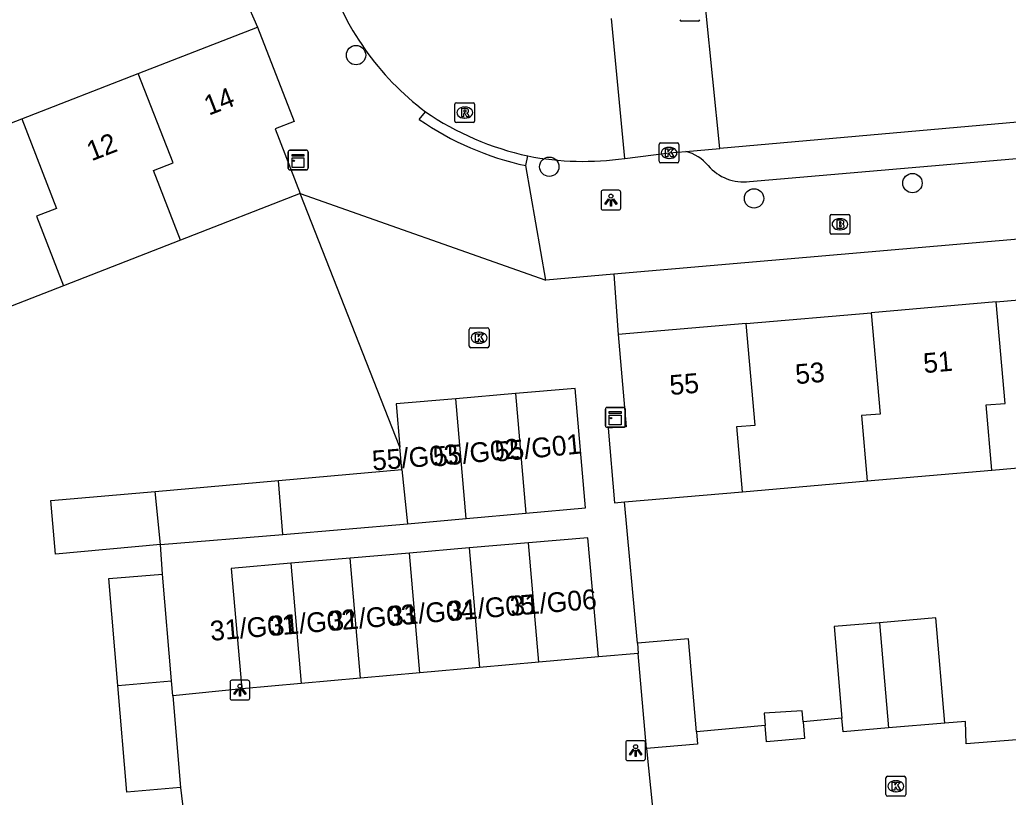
# Model space of a CAD drawing. Extents: x 162990 to 165007, y 383433 to 384336.
# Drawn here: x 164070.22 to 164120.2, y 383800.63 to 383839.91 of the extents above; entities that cross this region are included whole.
import ezdxf

# ---------------------------------------------------------------- set-up
doc = ezdxf.new("R2010")
doc.units = 0
for name, color, linetype in [('IMGEO_Boom', 7, 'Continuous'), ('IMGEO_Brandkraan', 7, 'Continuous'), ('IMGEO_Kast', 7, 'Continuous'), ('IMGEO_Kolk', 7, 'Continuous'), ('IMGEO_Lichtpunt', 7, 'Continuous'), ('IMGEO_Pand', 7, 'Continuous'), ('IMGEO_Pand_nummerreeks', 7, 'Continuous'), ('IMGEO_Rijbaan_lokaal_open', 7, 'Continuous'), ('IMGEO_Rioolput', 7, 'Continuous'), ('IMGEO_Voetpad_open', 7, 'Continuous')]:
    doc.layers.add(name, color=color, linetype=linetype)

msp = doc.modelspace()

# ---------------------------------------------------------------- linework, layer by layer
at = {"layer": 'IMGEO_Boom'}
for centre in [(164087.221, 383838.129), (164096.993, 383832.49), (164115.356, 383831.663), (164107.345, 383830.89)]:
    msp.add_circle(centre, 0.489, dxfattribs=at)
at = {"layer": 'IMGEO_Brandkraan'}
for p, q in [((164111.189, 383829.157), (164111.189, 383830.009)), ((164111.264, 383830.083), (164112.116, 383830.083)), ((164111.677, 383829.863), (164111.702, 383829.863)), ((164112.19, 383830.009), (164112.19, 383829.157)), ((164111.7, 383829.303), (164111.675, 383829.303)), ((164112.116, 383829.083), (164111.264, 383829.083))]:
    msp.add_line(p, q, dxfattribs=at)
for points in [[(164111.189, 383829.157), (164111.189, 383830.009)], [(164111.264, 383830.083), (164112.116, 383830.083)], [(164111.537, 383829.783), (164111.537, 383829.383), (164111.75, 383829.383)], [(164111.768, 383829.783), (164111.537, 383829.783)], [(164112.19, 383830.009), (164112.19, 383829.157)], [(164111.716, 383829.702), (164111.662, 383829.702), (164111.662, 383829.626)], [(164111.662, 383829.626), (164111.715, 383829.626)], [(164111.724, 383829.55), (164111.662, 383829.55), (164111.662, 383829.469)], [(164111.662, 383829.469), (164111.724, 383829.469)], [(164112.116, 383829.083), (164111.264, 383829.083)]]:
    msp.add_lwpolyline(points, dxfattribs=at)
for centre, radius, start, end in [((164111.266, 383830.007), 0.0765, 91.552, 178.448), ((164111.266, 383830.007), 0.0765, 91.552, 178.448), ((164111.772, 383829.638), 0.145, 59.4692, 91.5367), ((164111.797, 383829.685), 0.0922, 285.5137, 58.1501), ((164112.114, 383830.007), 0.0765, 1.552, 88.448), ((164112.114, 383830.007), 0.0765, 1.552, 88.448), ((164111.717, 383829.664), 0.0379, 267.8285, 90.9355), ((164111.725, 383829.509), 0.0404, 269.8759, 90.5077), ((164111.756, 383829.634), 0.251, 268.6676, 293.5347), ((164111.802, 383829.493), 0.105, 301.3115, 78.989), ((164111.266, 383829.159), 0.0765, 181.552, 268.448), ((164111.266, 383829.159), 0.0765, 181.552, 268.448), ((164112.114, 383829.159), 0.0765, 271.552, 358.448), ((164112.114, 383829.159), 0.0765, 271.552, 358.448)]:
    msp.add_arc(centre, radius, start, end, dxfattribs=at)
for centre, major_axis, ratio, start_param, end_param in [((164111.676, 383829.583), (-0.387, 0.002), 0.722429, 4.712389, 7.853982), ((164111.701, 383829.583), (-0.39, 0.002), 0.717154, 1.570796, 4.712389)]:
    msp.add_ellipse(centre, major_axis=major_axis, ratio=ratio, start_param=start_param, end_param=end_param, dxfattribs=at)
at = {"layer": 'IMGEO_Kast'}
for p, q in [((164083.871, 383833.325), (164084.712, 383833.325)), ((164084.712, 383833.325), (164083.871, 383833.325)), ((164083.796, 383832.4), (164083.796, 383833.241)), ((164083.796, 383833.241), (164083.796, 383832.4)), ((164084.796, 383833.25), (164084.796, 383832.409)), ((164084.796, 383832.409), (164084.796, 383833.25)), ((164084.721, 383832.325), (164083.88, 383832.325)), ((164083.88, 383832.325), (164084.721, 383832.325)), ((164099.908, 383820.325), (164100.749, 383820.325)), ((164100.749, 383820.325), (164099.908, 383820.325)), ((164099.833, 383819.4), (164099.833, 383820.241)), ((164099.833, 383820.241), (164099.833, 383819.4)), ((164100.833, 383820.25), (164100.833, 383819.409)), ((164100.833, 383819.409), (164100.833, 383820.25)), ((164100.758, 383819.325), (164099.917, 383819.325)), ((164099.917, 383819.325), (164100.758, 383819.325))]:
    msp.add_line(p, q, dxfattribs=at)
for points in [[(164083.991, 383833.115), (164084.591, 383833.115), (164084.591, 383833.03), (164083.991, 383833.03), (164083.991, 383833.115)], [(164083.991, 383832.94), (164084.591, 383832.94), (164084.591, 383832.451), (164083.991, 383832.451), (164083.991, 383832.94)], [(164100.028, 383820.115), (164100.628, 383820.115), (164100.628, 383820.03), (164100.028, 383820.03), (164100.028, 383820.115)], [(164100.028, 383819.94), (164100.628, 383819.94), (164100.628, 383819.451), (164100.028, 383819.451), (164100.028, 383819.94)]]:
    msp.add_lwpolyline(points, dxfattribs=at)
for centre in [(164084.075, 383832.789), (164100.112, 383819.789)]:
    msp.add_circle(centre, 0.0377, dxfattribs=at)
for centre, start, end in [((164083.874, 383833.247), 92.4484, 184.2845), ((164083.874, 383833.247), 92.4484, 184.2845), ((164084.718, 383833.247), 2.4484, 94.2845), ((164084.718, 383833.247), 2.4484, 94.2845), ((164083.874, 383832.403), 182.4484, 274.2845), ((164083.874, 383832.403), 182.4484, 274.2845), ((164084.718, 383832.403), 272.4484, 4.2845), ((164084.718, 383832.403), 272.4484, 4.2845), ((164099.911, 383820.247), 92.4484, 184.2845), ((164099.911, 383820.247), 92.4484, 184.2845), ((164100.755, 383820.247), 2.4484, 94.2845), ((164100.755, 383820.247), 2.4484, 94.2845), ((164099.911, 383819.403), 182.4484, 274.2845), ((164099.911, 383819.403), 182.4484, 274.2845), ((164100.755, 383819.403), 272.4484, 4.2845), ((164100.755, 383819.403), 272.4484, 4.2845)]:
    msp.add_arc(centre, 0.0779, start, end, dxfattribs=at)
at = {"layer": 'IMGEO_Kolk'}
for p, q in [((164104.525, 383839.84), (164103.673, 383839.84)), ((164102.547, 383832.763), (164102.547, 383833.615)), ((164102.622, 383833.689), (164103.474, 383833.689)), ((164103.035, 383833.469), (164103.06, 383833.469)), ((164103.548, 383833.615), (164103.548, 383832.763)), ((164103.058, 383832.909), (164103.033, 383832.909)), ((164103.474, 383832.689), (164102.622, 383832.689)), ((164092.946, 383823.421), (164092.946, 383824.273)), ((164093.021, 383824.347), (164093.873, 383824.347)), ((164093.947, 383824.273), (164093.947, 383823.421)), ((164093.434, 383824.127), (164093.459, 383824.127)), ((164093.873, 383823.347), (164093.021, 383823.347)), ((164093.457, 383823.567), (164093.432, 383823.567)), ((164114.015, 383800.764), (164114.015, 383801.616)), ((164114.09, 383801.69), (164114.942, 383801.69)), ((164114.503, 383801.47), (164114.528, 383801.47)), ((164115.016, 383801.616), (164115.016, 383800.764)), ((164114.526, 383800.91), (164114.501, 383800.91)), ((164114.942, 383800.69), (164114.09, 383800.69))]:
    msp.add_line(p, q, dxfattribs=at)
for points in [[(164104.525, 383839.84), (164103.673, 383839.84)], [(164102.547, 383832.763), (164102.547, 383833.615)], [(164102.622, 383833.689), (164103.474, 383833.689)], [(164102.868, 383833.389), (164102.991, 383833.389), (164102.991, 383833.238), (164103.121, 383833.389), (164103.285, 383833.389), (164103.139, 383833.238), (164103.292, 383832.989), (164103.14, 383832.989), (164103.055, 383833.153), (164102.991, 383833.086), (164102.991, 383832.989), (164102.868, 383832.989), (164102.868, 383833.389)], [(164103.548, 383833.615), (164103.548, 383832.763)], [(164103.474, 383832.689), (164102.622, 383832.689)], [(164092.946, 383823.421), (164092.946, 383824.273)], [(164093.021, 383824.347), (164093.873, 383824.347)], [(164093.947, 383824.273), (164093.947, 383823.421)], [(164093.267, 383824.047), (164093.39, 383824.047), (164093.39, 383823.896), (164093.52, 383824.047), (164093.684, 383824.047), (164093.538, 383823.896), (164093.691, 383823.647), (164093.539, 383823.647), (164093.454, 383823.811), (164093.39, 383823.744), (164093.39, 383823.647), (164093.267, 383823.647), (164093.267, 383824.047)], [(164093.873, 383823.347), (164093.021, 383823.347)], [(164114.015, 383800.764), (164114.015, 383801.616)], [(164114.09, 383801.69), (164114.942, 383801.69)], [(164114.336, 383801.39), (164114.459, 383801.39), (164114.459, 383801.239), (164114.589, 383801.39), (164114.753, 383801.39), (164114.607, 383801.239), (164114.76, 383800.99), (164114.608, 383800.99), (164114.523, 383801.154), (164114.459, 383801.087), (164114.459, 383800.99), (164114.336, 383800.99), (164114.336, 383801.39)], [(164115.016, 383801.616), (164115.016, 383800.764)], [(164114.942, 383800.69), (164114.09, 383800.69)]]:
    msp.add_lwpolyline(points, dxfattribs=at)
for centre, start, end in [((164103.675, 383839.916), 181.552, 268.448), ((164103.675, 383839.916), 181.552, 268.448), ((164104.523, 383839.916), 271.552, 358.448), ((164104.523, 383839.916), 271.552, 358.448), ((164102.624, 383833.613), 91.552, 178.448), ((164102.624, 383833.613), 91.552, 178.448), ((164103.472, 383833.613), 1.552, 88.448), ((164103.472, 383833.613), 1.552, 88.448), ((164102.624, 383832.765), 181.552, 268.448), ((164102.624, 383832.765), 181.552, 268.448), ((164103.472, 383832.765), 271.552, 358.448), ((164103.472, 383832.765), 271.552, 358.448), ((164093.023, 383824.271), 91.552, 178.448), ((164093.023, 383824.271), 91.552, 178.448), ((164093.871, 383824.271), 1.552, 88.448), ((164093.871, 383824.271), 1.552, 88.448), ((164093.023, 383823.423), 181.552, 268.448), ((164093.023, 383823.423), 181.552, 268.448), ((164093.871, 383823.423), 271.552, 358.448), ((164093.871, 383823.423), 271.552, 358.448), ((164114.092, 383801.614), 91.552, 178.448), ((164114.092, 383801.614), 91.552, 178.448), ((164114.94, 383801.614), 1.552, 88.448), ((164114.94, 383801.614), 1.552, 88.448), ((164114.092, 383800.766), 181.552, 268.448), ((164114.092, 383800.766), 181.552, 268.448), ((164114.94, 383800.766), 271.552, 358.448), ((164114.94, 383800.766), 271.552, 358.448)]:
    msp.add_arc(centre, 0.0765, start, end, dxfattribs=at)
for centre, major_axis, ratio, start_param, end_param in [((164103.034, 383833.189), (-0.387, 0.002), 0.722429, 4.712389, 7.853982), ((164103.059, 383833.189), (-0.39, 0.002), 0.717154, 1.570796, 4.712389), ((164093.433, 383823.847), (-0.387, 0.002), 0.722429, 4.712389, 7.853982), ((164093.458, 383823.847), (-0.39, 0.002), 0.717154, 1.570796, 4.712389), ((164114.502, 383801.19), (-0.387, 0.002), 0.722429, 4.712389, 7.853982), ((164114.527, 383801.19), (-0.39, 0.002), 0.717154, 1.570796, 4.712389)]:
    msp.add_ellipse(centre, major_axis=major_axis, ratio=ratio, start_param=start_param, end_param=end_param, dxfattribs=at)
at = {"layer": 'IMGEO_Lichtpunt'}
for p, q in [((164100.511, 383831.303), (164099.703, 383831.303)), ((164100.511, 383831.303), (164099.703, 383831.303)), ((164099.609, 383831.208), (164099.609, 383830.401)), ((164099.609, 383831.208), (164099.609, 383830.401)), ((164100.605, 383830.401), (164100.605, 383831.208)), ((164100.605, 383830.401), (164100.605, 383831.208)), ((164099.703, 383830.307), (164100.511, 383830.307)), ((164099.703, 383830.307), (164100.511, 383830.307)), ((164080.85, 383806.45), (164080.85, 383805.643)), ((164080.85, 383806.45), (164080.85, 383805.643)), ((164081.752, 383806.545), (164080.944, 383806.545)), ((164081.752, 383806.545), (164080.944, 383806.545)), ((164081.846, 383805.643), (164081.846, 383806.45)), ((164081.846, 383805.643), (164081.846, 383806.45)), ((164080.944, 383805.549), (164081.752, 383805.549)), ((164080.944, 383805.549), (164081.752, 383805.549)), ((164100.86, 383803.392), (164100.86, 383802.585)), ((164100.86, 383803.392), (164100.86, 383802.585)), ((164101.762, 383803.487), (164100.954, 383803.487)), ((164101.762, 383803.487), (164100.954, 383803.487)), ((164101.856, 383802.585), (164101.856, 383803.392)), ((164101.856, 383802.585), (164101.856, 383803.392)), ((164100.954, 383802.491), (164101.762, 383802.491)), ((164100.954, 383802.491), (164101.762, 383802.491))]:
    msp.add_line(p, q, dxfattribs=at)
for points in [[(164099.983, 383830.872), (164100.022, 383830.844), (164099.834, 383830.582), (164099.796, 383830.609), (164099.983, 383830.872)], [(164100.085, 383830.824), (164100.132, 383830.824), (164100.132, 383830.502), (164100.085, 383830.502), (164100.085, 383830.824)], [(164100.195, 383830.844), (164100.233, 383830.871), (164100.42, 383830.609), (164100.381, 383830.581), (164100.195, 383830.844)], [(164081.224, 383806.114), (164081.263, 383806.086), (164081.075, 383805.824), (164081.037, 383805.851), (164081.224, 383806.114)], [(164081.326, 383806.066), (164081.373, 383806.066), (164081.373, 383805.744), (164081.326, 383805.744), (164081.326, 383806.066)], [(164081.436, 383806.086), (164081.474, 383806.113), (164081.661, 383805.851), (164081.622, 383805.823), (164081.436, 383806.086)], [(164101.234, 383803.056), (164101.273, 383803.028), (164101.085, 383802.766), (164101.047, 383802.793), (164101.234, 383803.056)], [(164101.336, 383803.008), (164101.383, 383803.008), (164101.383, 383802.686), (164101.336, 383802.686), (164101.336, 383803.008)], [(164101.446, 383803.028), (164101.484, 383803.055), (164101.671, 383802.793), (164101.632, 383802.765), (164101.446, 383803.028)]]:
    msp.add_lwpolyline(points, dxfattribs=at)
for centre in [(164100.108, 383831.006), (164081.349, 383806.248), (164101.359, 383803.19)]:
    msp.add_circle(centre, 0.0994, dxfattribs=at)
for centre, start, end in [((164099.703, 383831.208), 90, 180), ((164099.703, 383831.208), 90, 180), ((164100.511, 383831.208), 0, 90), ((164100.511, 383831.208), 0, 90), ((164099.703, 383830.401), 180, 270), ((164099.703, 383830.401), 180, 270), ((164100.511, 383830.401), 270, 0), ((164100.511, 383830.401), 270, 360), ((164080.944, 383806.45), 90, 180), ((164080.944, 383806.45), 90, 180), ((164081.752, 383806.45), 0, 90), ((164081.752, 383806.45), 0, 90), ((164080.944, 383805.643), 180, 270), ((164080.944, 383805.643), 180, 270), ((164081.752, 383805.643), 270, 0), ((164081.752, 383805.643), 270, 360), ((164100.954, 383803.392), 90, 180), ((164100.954, 383803.392), 90, 180), ((164101.762, 383803.392), 0, 90), ((164101.762, 383803.392), 0, 90), ((164100.954, 383802.585), 180, 270), ((164100.954, 383802.585), 180, 270), ((164101.762, 383802.585), 270, 0), ((164101.762, 383802.585), 270, 360)]:
    msp.add_arc(centre, 0.0946, start, end, dxfattribs=at)
at = {"layer": 'IMGEO_Pand'}
for points in [[(164076.212, 383837.198), (164082.241, 383839.542)], [(164082.241, 383839.542), (164084.092, 383834.782), (164083.127, 383834.407), (164084.4, 383831.132)], [(164070.323, 383834.908), (164076.212, 383837.198)], [(164078.346, 383828.778), (164076.98, 383832.291), (164077.97, 383832.678), (164076.212, 383837.198)], [(164064.433, 383832.618), (164070.323, 383834.908)], [(164070.323, 383834.908), (164072.081, 383830.387), (164071.069, 383829.992), (164072.435, 383826.48)], [(164084.4, 383831.132), (164078.346, 383828.778)], [(164078.346, 383828.778), (164072.435, 383826.48)], [(164072.435, 383826.48), (164066.524, 383824.181)], [(164119.594, 383825.667), (164125.914, 383826.214)], [(164119.594, 383825.667), (164113.275, 383825.109)], [(164119.374, 383817.164), (164119.089, 383820.458), (164120.04, 383820.533), (164119.594, 383825.667)], [(164106.954, 383824.561), (164113.275, 383825.109)], [(164113.275, 383825.109), (164113.72, 383819.984), (164112.779, 383819.913), (164113.064, 383816.618)], [(164106.954, 383824.561), (164100.478, 383824.014)], [(164106.755, 383816.072), (164106.47, 383819.367), (164107.399, 383819.436), (164106.954, 383824.561)], [(164100.478, 383824.014), (164100.881, 383819.355), (164099.967, 383819.276), (164100.293, 383815.513), (164100.802, 383815.557)], [(164095.808, 383814.983), (164098.825, 383815.256), (164098.31, 383821.286), (164095.29, 383821.027)], [(164092.269, 383820.768), (164089.249, 383820.509), (164089.438, 383818.313)], [(164095.29, 383821.027), (164092.269, 383820.768)], [(164092.789, 383814.711), (164092.269, 383820.768)], [(164095.29, 383821.027), (164095.808, 383814.983)], [(164089.534, 383817.193), (164089.438, 383818.313)], [(164119.374, 383817.164), (164125.683, 383817.71)], [(164083.294, 383816.64), (164089.534, 383817.193)], [(164089.534, 383817.193), (164089.818, 383814.444)], [(164113.064, 383816.618), (164119.374, 383817.164)], [(164077.071, 383816.088), (164083.294, 383816.64)], [(164083.523, 383813.916), (164083.294, 383816.64)], [(164106.755, 383816.072), (164113.064, 383816.618)], [(164077.339, 383813.397), (164072.023, 383812.912), (164071.795, 383815.62), (164077.071, 383816.088)], [(164077.339, 383813.397), (164077.071, 383816.088)], [(164100.802, 383815.557), (164106.755, 383816.072)], [(164092.789, 383814.711), (164095.808, 383814.983)], [(164083.523, 383813.916), (164089.818, 383814.444)], [(164089.818, 383814.444), (164092.789, 383814.711)], [(164077.339, 383813.397), (164083.523, 383813.916)], [(164095.944, 383813.486), (164092.939, 383813.228)], [(164099.476, 383807.72), (164098.95, 383813.744), (164095.944, 383813.486)], [(164096.462, 383807.452), (164095.944, 383813.486)], [(164089.934, 383812.97), (164086.928, 383812.713)], [(164092.939, 383813.228), (164089.934, 383812.97)], [(164090.453, 383806.918), (164089.934, 383812.97)], [(164092.939, 383813.228), (164093.457, 383807.185)], [(164083.923, 383812.455), (164080.917, 383812.197), (164081.445, 383806.118)], [(164086.928, 383812.713), (164083.923, 383812.455)], [(164083.923, 383812.455), (164084.443, 383806.384)], [(164087.448, 383806.651), (164086.928, 383812.713)], [(164075.185, 383806.287), (164074.73, 383811.682), (164077.445, 383811.911)], [(164077.899, 383806.518), (164077.445, 383811.911)], [(164113.684, 383809.453), (164111.39, 383809.255), (164111.79, 383804.626)], [(164116.996, 383804.383), (164116.536, 383809.7), (164113.684, 383809.453)], [(164113.684, 383809.453), (164114.144, 383804.136)], [(164104.431, 383803.941), (164104.025, 383808.637), (164101.449, 383808.414)], [(164101.449, 383808.414), (164101.493, 383807.9)], [(164101.909, 383803.094), (164101.493, 383807.9)], [(164096.462, 383807.452), (164093.457, 383807.185)], [(164099.476, 383807.72), (164096.462, 383807.452)], [(164090.453, 383806.918), (164087.448, 383806.651)], [(164093.457, 383807.185), (164090.453, 383806.918)], [(164075.185, 383806.287), (164077.899, 383806.518)], [(164078.353, 383801.124), (164075.639, 383800.895), (164075.185, 383806.287)], [(164077.963, 383805.753), (164077.899, 383806.518)], [(164084.443, 383806.384), (164081.445, 383806.118)], [(164087.448, 383806.651), (164084.443, 383806.384)], [(164077.963, 383805.753), (164078.353, 383801.124)], [(164109.829, 383804.443), (164109.782, 383805.002), (164107.859, 383804.884), (164107.91, 383804.265)], [(164109.829, 383804.443), (164109.899, 383803.6), (164107.979, 383803.441), (164107.91, 383804.265)], [(164114.144, 383804.136), (164111.85, 383803.938), (164111.79, 383804.626)], [(164116.996, 383804.383), (164114.144, 383804.136)], [(164104.431, 383803.941), (164104.485, 383803.316), (164101.909, 383803.094)]]:
    msp.add_lwpolyline(points, dxfattribs=at)
at = {"layer": 'IMGEO_Rijbaan_lokaal_open'}
for points in [[(164105.622, 383833.417), (164104.917, 383840.416)], [(164100.806, 383832.913), (164100.137, 383839.975)], [(164144.669, 383836.867), (164105.622, 383833.417)], [(164100.806, 383832.913), (164103.052, 383833.19), (164103.903, 383833.265)], [(164103.903, 383833.265), (164105.622, 383833.417)], [(164101.493, 383807.9), (164099.476, 383807.72)], [(164081.445, 383806.118), (164077.963, 383805.753)], [(164124.223, 383805.01), (164123.122, 383804.902), (164123.199, 383803.732), (164118.076, 383803.337), (164118.039, 383804.467), (164116.996, 383804.383)], [(164111.79, 383804.626), (164109.829, 383804.443)], [(164107.91, 383804.265), (164104.431, 383803.941)], [(164101.909, 383803.094), (164102.526, 383796.966)], [(164078.353, 383801.124), (164078.588, 383799.153)]]:
    msp.add_lwpolyline(points, dxfattribs=at)
for centre, radius, start, end in [((164099.3, 383846.632), 14.233, 197.3719, 232.9842), ((164099.061, 383847.465), 14.771, 235.6702, 257.6818), ((164098.712, 383847.31), 14.549, 258.8945, 278.2741)]:
    msp.add_arc(centre, radius, start, end, dxfattribs=at)
at = {"layer": 'IMGEO_Rioolput'}
for p, q in [((164092.219, 383834.798), (164092.219, 383835.65)), ((164092.294, 383835.724), (164093.146, 383835.724)), ((164092.707, 383835.504), (164092.732, 383835.504)), ((164093.22, 383835.65), (164093.22, 383834.798)), ((164092.73, 383834.944), (164092.705, 383834.944)), ((164093.146, 383834.724), (164092.294, 383834.724))]:
    msp.add_line(p, q, dxfattribs=at)
for points in [[(164092.219, 383834.798), (164092.219, 383835.65)], [(164092.294, 383835.724), (164093.146, 383835.724)], [(164092.808, 383835.422), (164092.556, 383835.424), (164092.556, 383835.024)], [(164092.734, 383835.343), (164092.68, 383835.343), (164092.68, 383835.262)], [(164092.68, 383835.262), (164092.732, 383835.262)], [(164093.22, 383835.65), (164093.22, 383834.798)], [(164092.556, 383835.024), (164092.68, 383835.024), (164092.68, 383835.186), (164092.691, 383835.186)], [(164092.738, 383835.157), (164092.809, 383835.024), (164092.949, 383835.024), (164092.884, 383835.15)], [(164093.146, 383834.724), (164092.294, 383834.724)]]:
    msp.add_lwpolyline(points, dxfattribs=at)
for centre, radius, start, end in [((164092.296, 383835.648), 0.0765, 91.552, 178.448), ((164092.296, 383835.648), 0.0765, 91.552, 178.448), ((164092.716, 383835.451), 0.19, 274.7715, 282.9687), ((164092.74, 383835.247), 0.0964, 77.0061, 93.1865), ((164092.754, 383835.304), 0.0378, 276.6634, 79.6772), ((164092.807, 383835.312), 0.109, 350.3612, 89.416), ((164092.805, 383835.312), 0.112, 277.5842, 350.9817), ((164093.144, 383835.648), 0.0765, 1.552, 88.448), ((164093.144, 383835.648), 0.0765, 1.552, 88.448), ((164092.296, 383834.8), 0.0765, 181.552, 268.448), ((164092.296, 383834.8), 0.0765, 181.552, 268.448), ((164092.69, 383835.133), 0.0533, 26.0293, 88.6989), ((164092.789, 383835.097), 0.108, 29.5134, 73.7905), ((164093.144, 383834.8), 0.0765, 271.552, 358.448), ((164093.144, 383834.8), 0.0765, 271.552, 358.448)]:
    msp.add_arc(centre, radius, start, end, dxfattribs=at)
for centre, major_axis, ratio, start_param, end_param in [((164092.706, 383835.224), (-0.387, 0.002), 0.722429, 4.712389, 7.853982), ((164092.731, 383835.224), (-0.39, 0.002), 0.717154, 1.570796, 4.712389)]:
    msp.add_ellipse(centre, major_axis=major_axis, ratio=ratio, start_param=start_param, end_param=end_param, dxfattribs=at)
at = {"layer": 'IMGEO_Voetpad_open'}
for points in [[(164080.985, 383842.386), (164082.241, 383839.542)], [(164090.421, 383834.874), (164090.731, 383835.267)], [(164107.12, 383831.741), (164141.171, 383834.669)], [(164095.81, 383832.544), (164095.91, 383833.034)], [(164096.82, 383826.766), (164095.81, 383832.544)], [(164148.973, 383831.271), (164100.257, 383827.063)], [(164089.438, 383818.313), (164084.4, 383831.132)], [(164084.4, 383831.132), (164096.82, 383826.766)], [(164100.257, 383827.063), (164096.82, 383826.766)], [(164100.257, 383827.063), (164100.478, 383824.014)], [(164101.449, 383808.414), (164100.802, 383815.557)], [(164077.445, 383811.911), (164077.339, 383813.397)]]:
    msp.add_lwpolyline(points, dxfattribs=at)
for centre, radius, start, end in [((164099.048, 383847.429), 15.233, 235.5074, 257.729), ((164103.355, 383831.169), 2.166, 39.6304, 75.3346), ((164106.825, 383834.097), 2.375, 220.6313, 277.129)]:
    msp.add_arc(centre, radius, start, end, dxfattribs=at)

# ---------------------------------------------------------------- texts
at = {"layer": 'IMGEO_Pand_nummerreeks'}
for s, rotation, p in [('14', 21.2474, (164079.78, 383835.065)), ('12', 21.2474, (164073.848, 383832.759)), ('51', 4.9428, (164115.945, 383822.059)), ('53', 4.9428, (164109.474, 383821.5)), ('55', 4.9428, (164103.116, 383820.95)), ('55/G01', 5.5722, (164094.285, 383817.579)), ('55/G03', 4.5022, (164088.07, 383817.14)), ('55/G02', 5.7992, (164091.163, 383817.331)), ('31/G05', 4.7636, (164091.925, 383809.535)), ('31/G06', 4.7636, (164095.053, 383809.796)), ('31/G03', 4.7636, (164085.908, 383809.034)), ('31/G04', 4.7636, (164088.919, 383809.285)), ('31/G01', 4.7636, (164079.884, 383808.532)), ('31/G02', 4.7636, (164082.896, 383808.783))]:
    msp.add_text(s, height=1, rotation=rotation, dxfattribs=at).set_placement(p)

doc.saveas('drawing.dxf')
